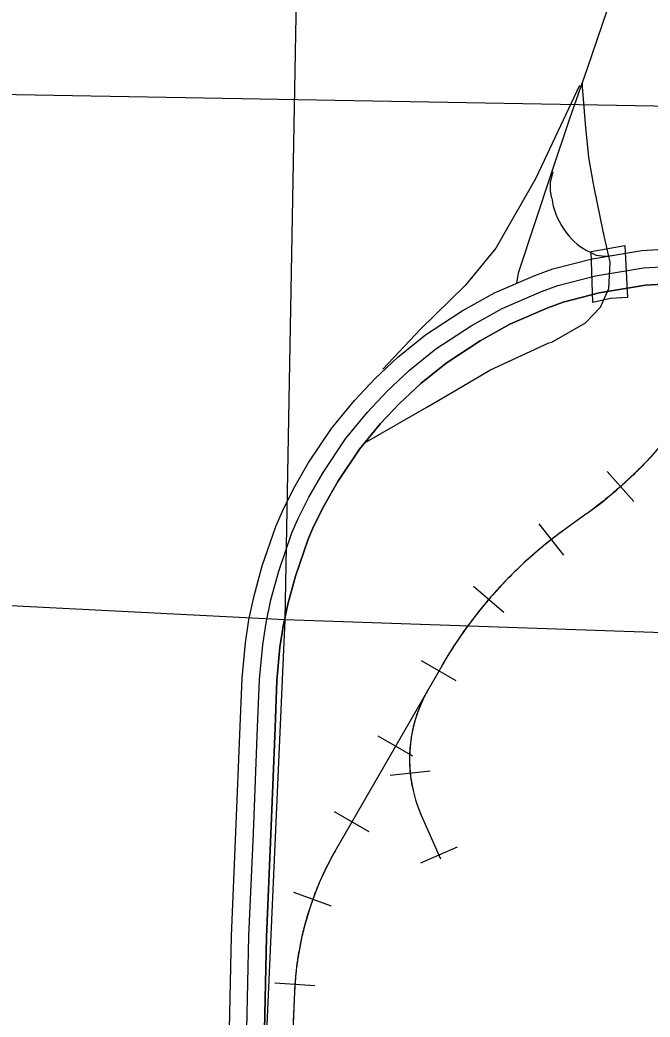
# Model space of a CAD drawing. Extents: x 1219626 to 1426462, y 456797 to 752399.
# Drawn here: x 1317686 to 1321303, y 546194 to 551919 of the extents above; entities that cross this region are included whole.
import ezdxf

# ---------------------------------------------------------------- set-up
doc = ezdxf.new("R2010")
doc.units = 0
for name, color, linetype in [('Masks for Road Features', 7, 'Continuous'), ('Quad Borders', 7, 'Continuous'), ('Railroads', 7, 'Continuous'), ('Section Lines', 7, 'Continuous'), ('State Route Divided Highway Outline and Fill', 7, 'Continuous'), ('State Routes Highway Center Lines', 7, 'Continuous')]:
    doc.layers.add(name, color=color, linetype=linetype)

msp = doc.modelspace()

# ---------------------------------------------------------------- linework, layer by layer
at = {"layer": 'Masks for Road Features'}
msp.add_lwpolyline([(1320965.5, 550589.5), (1321157.7, 550623.5), (1321174.7, 550325), (1321077.1, 550319.3), (1320975.4, 550296.7)], close=True, dxfattribs=at)
at = {"layer": 'Quad Borders'}
msp.add_line((1338658.1, 551109.9), (1299295.5, 551821.8), dxfattribs=at)
at = {"layer": 'Railroads'}
for p, q in [((1321210.1, 549154.1), (1321057.8, 549326.4)), ((1320940.2, 549084.6), (1320808.4, 548989.2)), ((1320808.4, 548845.3), (1320666.7, 549026.5)), ((1320463.8, 548516.3), (1320289.3, 548666.1)), ((1320109, 548212.9), (1319500.8, 547157.9)), ((1320190.6, 548124.3), (1319991.3, 548239.2)), ((1319940.9, 547691.1), (1319741.7, 547806)), ((1320040.8, 547605), (1319812, 547581.5)), ((1319691.2, 547257.9), (1319492, 547372.8)), ((1319990, 547352.5), (1320099.8, 547103.2)), ((1320196, 547170.1), (1319985.5, 547077.4)), ((1319475.2, 546830.5), (1319258.9, 546908.6)), ((1319379.3, 546374.2), (1319149.8, 546389.4)), ((1319262.1, 546338.5), (1319231.5, 545647.3))]:
    msp.add_line(p, q, dxfattribs=at)
for points in [[(1321306.4, 549409), (1321296.7, 549398.6), (1321287, 549388.3), (1321277.3, 549378.1), (1321267.5, 549367.9), (1321257.6, 549357.8), (1321247.6, 549347.8), (1321237.6, 549337.7), (1321227.6, 549327.8), (1321217.5, 549317.9), (1321207.3, 549308.1), (1321197.1, 549298.3)], [(1321197.1, 549298.3), (1321186.8, 549288.6), (1321176.5, 549278.9), (1321166.1, 549269.3), (1321155.7, 549259.8), (1321145.2, 549250.3), (1321134.7, 549240.8), (1321124.1, 549231.5), (1321113.4, 549222.2), (1321102.7, 549212.9), (1321092, 549203.7), (1321081.2, 549194.6), (1321070.3, 549185.6), (1321059.4, 549176.6), (1321048.4, 549167.6), (1321037.4, 549158.7), (1321026.4, 549149.9), (1321015.3, 549141.2), (1321004.1, 549132.5), (1320992.9, 549123.9), (1320981.6, 549115.3), (1320970.3, 549106.8), (1320959, 549098.4), (1320947.6, 549090), (1320940.2, 549084.6), (1320808.4, 548989.2)], [(1320808.4, 548989.2), (1320797, 548980.8), (1320785.6, 548972.4), (1320774.3, 548964), (1320763, 548955.5), (1320751.7, 548946.9), (1320740.5, 548938.2), (1320729.4, 548929.5), (1320718.3, 548920.7), (1320707.3, 548911.9), (1320696.3, 548903), (1320685.3, 548894), (1320674.4, 548885), (1320663.6, 548875.9), (1320652.8, 548866.8), (1320642.1, 548857.6), (1320631.4, 548848.3), (1320620.8, 548839), (1320610.2, 548829.6), (1320599.7, 548820.2), (1320589.2, 548810.7), (1320578.8, 548801.1), (1320568.4, 548791.5), (1320558.1, 548781.8), (1320547.9, 548772), (1320537.7, 548762.2), (1320527.5, 548752.4), (1320517.4, 548742.5), (1320507.4, 548732.5), (1320497.4, 548722.5), (1320487.5, 548712.4), (1320477.7, 548702.3), (1320467.9, 548692.1), (1320458.1, 548681.8), (1320448.4, 548671.5), (1320438.8, 548661.1), (1320429.2, 548650.7), (1320419.7, 548640.3), (1320410.3, 548629.7), (1320400.9, 548619.2), (1320391.5, 548608.5), (1320382.3, 548597.9), (1320373.1, 548587.1), (1320363.9, 548576.3), (1320354.8, 548565.5), (1320345.8, 548554.6), (1320336.8, 548543.7), (1320327.9, 548532.7), (1320319.1, 548521.7), (1320310.3, 548510.6), (1320301.6, 548499.4), (1320293, 548488.2), (1320284.4, 548477), (1320275.8, 548465.7), (1320267.4, 548454.4), (1320259, 548443), (1320250.7, 548431.6), (1320242.4, 548420.1), (1320234.2, 548408.6), (1320226.1, 548397), (1320218, 548385.4), (1320210, 548373.7), (1320202, 548362), (1320194.2, 548350.3), (1320186.4, 548338.5), (1320178.6, 548326.7), (1320170.9, 548314.8), (1320163.3, 548302.9), (1320155.8, 548290.9), (1320148.3, 548278.9), (1320140.9, 548266.8), (1320133.6, 548254.7), (1320126.3, 548242.6), (1320119.1, 548230.4), (1320112, 548218.2), (1320109, 548212.9), (1319500.8, 547157.9), (1319494.9, 547147.5), (1319489, 547137), (1319483.2, 547126.5), (1319477.4, 547116), (1319471.7, 547105.4), (1319466.1, 547094.8), (1319460.6, 547084.1), (1319455.1, 547073.5), (1319449.7, 547062.7), (1319444.4, 547052), (1319439.2, 547041.2), (1319434, 547030.4), (1319428.9, 547019.5), (1319423.9, 547008.6), (1319418.9, 546997.7), (1319414, 546986.7), (1319409.2, 546975.7), (1319404.4, 546964.7), (1319399.8, 546953.7), (1319395.2, 546942.6), (1319390.7, 546931.5), (1319386.2, 546920.3), (1319381.8, 546909.1), (1319377.5, 546897.9)], [(1320029.1, 548074.3), (1320025.1, 548067.4), (1320021.2, 548060.4), (1320017.4, 548053.4), (1320013.6, 548046.3), (1320010, 548039.2), (1320006.4, 548032), (1320002.8, 548024.9), (1319999.4, 548017.7), (1319996, 548010.4), (1319992.7, 548003.1), (1319989.4, 547995.8), (1319986.2, 547988.5), (1319983.1, 547981.1), (1319980.1, 547973.7), (1319977.2, 547966.3), (1319974.3, 547958.8), (1319971.5, 547951.3), (1319968.7, 547943.8), (1319966.1, 547936.2), (1319963.5, 547928.7), (1319961, 547921.1), (1319958.6, 547913.4), (1319956.2, 547905.8), (1319954, 547898.1), (1319951.8, 547890.4), (1319949.7, 547882.7), (1319947.6, 547875), (1319945.7, 547867.2), (1319943.8, 547859.4), (1319942, 547851.7), (1319940.2, 547843.8), (1319938.6, 547836), (1319937, 547828.2), (1319935.5, 547820.3), (1319934.1, 547812.4), (1319932.8, 547804.6), (1319931.5, 547796.7), (1319930.3, 547788.7), (1319929.2, 547780.8), (1319928.2, 547772.9), (1319927.3, 547764.9), (1319926.4, 547757), (1319925.6, 547749), (1319924.9, 547741.1), (1319924.3, 547733.1), (1319923.8, 547725.1), (1319923.3, 547717.1), (1319922.9, 547709.1), (1319922.6, 547701.1), (1319922.4, 547693.1), (1319922.2, 547685.1), (1319922.2, 547677.1), (1319922.2, 547669.1), (1319922.3, 547661.1), (1319922.5, 547653.1), (1319922.7, 547645.1), (1319923.1, 547637.1), (1319923.5, 547629.2), (1319924, 547621.2), (1319924.6, 547613.2), (1319925.2, 547605.2), (1319925.9, 547597.2), (1319926.8, 547589.3), (1319927.7, 547581.3), (1319928.6, 547573.4), (1319929.7, 547565.5), (1319930.8, 547557.6), (1319932, 547549.6), (1319933.3, 547541.7), (1319934.7, 547533.9), (1319936.1, 547526), (1319937.7, 547518.1), (1319939.3, 547510.3), (1319941, 547502.5), (1319942.7, 547494.7), (1319944.6, 547486.9), (1319946.5, 547479.1), (1319948.5, 547471.4), (1319950.6, 547463.7), (1319952.7, 547456), (1319954.9, 547448.3), (1319957.2, 547440.6), (1319959.6, 547433), (1319962.1, 547425.4), (1319964.6, 547417.8), (1319967.2, 547410.2), (1319969.9, 547402.7), (1319972.7, 547395.2), (1319975.5, 547387.7), (1319978.4, 547380.2), (1319981.4, 547372.8), (1319984.4, 547365.4), (1319987.6, 547358.1), (1319990, 547352.5), (1320099.8, 547103.2)], [(1319377.5, 546897.9), (1319373.3, 546886.7), (1319369.2, 546875.4), (1319365.1, 546864.2), (1319361.1, 546852.8), (1319357.2, 546841.5), (1319353.3, 546830.1), (1319349.6, 546818.7), (1319345.9, 546807.3), (1319342.3, 546795.9), (1319338.7, 546784.4), (1319335.3, 546772.9), (1319331.9, 546761.4), (1319328.6, 546749.9), (1319325.3, 546738.3), (1319322.2, 546726.7), (1319319.1, 546715.1), (1319316.1, 546703.5), (1319313.2, 546691.9), (1319310.3, 546680.2), (1319307.5, 546668.6), (1319304.9, 546656.9), (1319302.2, 546645.2), (1319299.7, 546633.4), (1319297.2, 546621.7), (1319294.9, 546609.9), (1319292.6, 546598.1), (1319290.3, 546586.3), (1319288.2, 546574.5), (1319286.1, 546562.7), (1319284.2, 546550.9), (1319282.2, 546539), (1319280.4, 546527.2), (1319278.7, 546515.3), (1319277, 546503.4), (1319275.4, 546491.5), (1319273.9, 546479.6), (1319272.5, 546467.7), (1319271.1, 546455.8), (1319269.8, 546443.8), (1319268.7, 546431.9), (1319267.5, 546420), (1319266.5, 546408), (1319265.6, 546396), (1319264.7, 546384.1), (1319263.9, 546372.1), (1319263.2, 546360.1), (1319262.5, 546348.1), (1319262.1, 546338.5), (1319231.5, 545647.3)]]:
    msp.add_lwpolyline(points, dxfattribs=at)
for centre, radius, start, end in [((1319473.7, 551109.3), 2500, 305.9166, 345.9924), ((1322274.9, 546964.5), 2500, 125.9166, 150.0413), ((1320722.2, 547674.8), 800, 150.0413, 203.7624), ((1321060.3, 546259), 1800, 150.0413, 177.4698)]:
    msp.add_arc(centre, radius, start, end, dxfattribs=at)
at = {"layer": 'Section Lines'}
for p, q in [((1319304.1, 553880.8), (1319206.4, 548475.7)), ((1319206.4, 548475.7), (1313897.1, 548743.4)), ((1319206.4, 548475.7), (1318970.4, 543134.9)), ((1324502.8, 548293.6), (1319206.4, 548475.7))]:
    msp.add_line(p, q, dxfattribs=at)
at = {"layer": 'State Route Divided Highway Outline and Fill'}
for points in [[(1318889.4, 546125.6), (1318901, 546661.3), (1318926.3, 547253.1), (1318950.6, 547862.2), (1318961.3, 548139.4), (1318980.3, 548343), (1319000.6, 548475), (1319029.9, 548612.3), (1319076.1, 548784.1), (1319154.2, 549010.4), (1319192.7, 549098.9), (1319256.3, 549226), (1319340.9, 549374.2), (1319474.6, 549573.2), (1319606, 549733.8), (1319724, 549858.9), (1319856.1, 549983), (1320015.2, 550110.7), (1320224.9, 550248.1), (1320410, 550352.3), (1320642.5, 550452.5), (1320744.9, 550490.1), (1320970.2, 550547.7), (1321255.3, 550595.9), (1321470.6, 550608.1)], [(1318889.4, 546125.6), (1318901, 546661.3), (1318926.3, 547253.1), (1318950.6, 547862.2), (1318961.3, 548139.4), (1318980.3, 548343), (1319000.6, 548475), (1319029.9, 548612.3), (1319076.1, 548784.1), (1319154.2, 549010.4), (1319192.7, 549098.9), (1319256.3, 549226), (1319340.9, 549374.2), (1319474.6, 549573.2), (1319606, 549733.8), (1319724, 549858.9), (1319856.1, 549983), (1320015.2, 550110.7), (1320224.9, 550248.1), (1320410, 550352.3), (1320642.5, 550452.5), (1320744.9, 550490.1), (1320970.2, 550547.7), (1321255.3, 550595.9), (1321470.6, 550608.1)], [(1319089.3, 546119.4), (1319100.9, 546654.9), (1319126.1, 547244.8), (1319150.4, 547854.3), (1319161, 548126.3), (1319178.9, 548318.5), (1319197.4, 548438.9), (1319224.4, 548565.4), (1319267.4, 548725.4), (1319340.7, 548937.7), (1319374, 549014.2), (1319432.7, 549131.6), (1319511, 549268.6), (1319635.4, 549453.9), (1319756.3, 549601.7), (1319865.3, 549717.3), (1319987.4, 549831.9), (1320132.9, 549948.7), (1320328.9, 550077.1), (1320498.9, 550172.8), (1320716.6, 550266.6), (1320804.3, 550298.9), (1321011.7, 550351.9), (1321277.7, 550396.8), (1321473.8, 550407.9)], [(1321473.8, 550407.9), (1321277.7, 550396.8), (1321011.7, 550351.9), (1320804.3, 550298.9), (1320716.6, 550266.6), (1320498.9, 550172.8), (1320328.9, 550077.1), (1320132.9, 549948.7), (1319987.4, 549831.9), (1319865.3, 549717.3), (1319756.3, 549601.7), (1319635.4, 549453.9), (1319511, 549268.6), (1319432.7, 549131.6), (1319374, 549014.2), (1319340.7, 548937.7), (1319267.4, 548725.4), (1319224.4, 548565.4), (1319197.4, 548438.9), (1319178.9, 548318.5), (1319161, 548126.3), (1319150.4, 547854.3), (1319126.1, 547244.8), (1319100.9, 546654.9), (1319089.3, 546119.4)]]:
    msp.add_lwpolyline(points, dxfattribs=at)
at = {"layer": 'State Routes Highway Center Lines'}
for p, q in [((1320898.1, 551542.4), (1320648.2, 551010.1)), ((1320915.4, 551532.6), (1320915.4, 551559.7)), ((1320917.9, 551512.7), (1320915.4, 551532.4)), ((1320932.7, 551322.1), (1320917.9, 551512.7)), ((1320952.5, 551129), (1320932.7, 551322)), ((1320977.2, 550990.3), (1320952.5, 551128.9)), ((1320648.2, 551010.1), (1320638.3, 550992.8)), ((1320732.6, 550988), (1320746.7, 551047.3)), ((1320638.3, 550992.8), (1320418.1, 550609.1)), ((1320731.1, 550935.6), (1320732.5, 550987.8)), ((1320982.2, 550958.1), (1320977.3, 550990.3)), ((1321036.6, 550695.7), (1320982.2, 550958.1)), ((1320738.6, 550894.9), (1320731.1, 550935.4)), ((1321073.7, 550527.4), (1321036.6, 550695.7)), ((1320418, 550608.9), (1320242.5, 550393.7)), ((1320937.1, 550596.5), (1320993.9, 550569.2)), ((1320994.2, 550569.1), (1321044.9, 550562)), ((1321045.1, 550562), (1321080.3, 550566.3)), ((1321066.3, 550376.5), (1321073.7, 550527.2)), ((1320242.4, 550393.6), (1319985.1, 550143.6)), ((1321019.4, 550270), (1321066.2, 550376.1)), ((1320932.8, 550180.8), (1321019.2, 550269.7)), ((1320739.8, 550069.3), (1320932.6, 550180.6)), ((1319985.1, 550143.5), (1319769.9, 549913.3)), ((1320383.5, 549908.4), (1320722.3, 550064.3)), ((1320722.5, 550064.3), (1320739.6, 550069.2)), ((1320183, 549789.5), (1320383.4, 549908.3)), ((1320022.2, 549695.4), (1320183, 549789.5)), ((1319675.8, 549497.3), (1320022.2, 549695.4))]:
    msp.add_line(p, q, dxfattribs=at)
for points in [[(1322157.2, 555237.5), (1321953.5, 554635.9), (1321748.7, 554024.7), (1321545, 553427), (1321419.8, 553049.6), (1321143.3, 552230.7), (1320939.5, 551635), (1320843.5, 551357.5), (1320734.8, 551037.3), (1320545.6, 550464.8), (1320535.8, 550407.3)], [(1318989.4, 546122.5), (1319001, 546658.1), (1319026.2, 547249), (1319050.5, 547858.3), (1319061.2, 548132.9), (1319079.6, 548330.8), (1319099, 548456.9), (1319127.1, 548588.9), (1319171.8, 548754.8), (1319247.4, 548974.1), (1319283.3, 549056.5), (1319344.5, 549178.8), (1319426, 549321.4), (1319555, 549513.5), (1319681.1, 549667.8), (1319794.7, 549788.1), (1319921.8, 549907.4), (1320074.1, 550029.7), (1320276.9, 550162.6), (1320454.4, 550262.5), (1320679.5, 550359.6), (1320774.6, 550394.5), (1320991, 550449.8), (1321266.5, 550496.4), (1321472.2, 550508)]]:
    msp.add_lwpolyline(points, dxfattribs=at)
for centre, start, end in [((1320916.4, 551532.6), 180, 187.1202), ((1320916.9, 551512.6), 4.4526, 7.1202), ((1320933.7, 551322.1), 184.4526, 185.8521), ((1320953.5, 551129.1), 185.8521, 190.118), ((1320647.3, 551010.6), 330.2718, 334.8523), ((1320637.4, 550993.3), 330.1526, 330.2718), ((1320733.5, 550987.7), 166.6163, 178.4529), ((1320976.3, 550990.1), 8.7403, 10.118), ((1320983.2, 550958.3), 188.7403, 191.7174), ((1320732.1, 550935.6), 178.4529, 190.4386), ((1321037.6, 550695.9), 191.7174, 192.4314), ((1320417.3, 550609.6), 320.8014, 330.1526), ((1320994.4, 550570.1), 244.2874, 262.0875), ((1321045, 550563), 262.0875, 276.8474), ((1321072.7, 550527.2), 357.1863, 12.4314), ((1320241.7, 550394.3), 314.181, 320.8014), ((1321065.3, 550376.5), 336.1756, 357.1863), ((1321018.5, 550270.4), 315.8263, 336.1756), ((1320932.1, 550181.5), 299.9985, 315.8263), ((1319985.8, 550142.8), 134.181, 136.9285), ((1320722.8, 550063.4), 105.9557, 114.7103), ((1320739.3, 550070.2), 285.9557, 299.9985), ((1320383.9, 549907.5), 114.7103, 120.6677), ((1320182.5, 549790.4), 300.3281, 300.6677), ((1320021.7, 549696.3), 299.7616, 300.3281)]:
    msp.add_arc(centre, 1, start, end, dxfattribs=at)
msp.add_ellipse((1320941.7, 550833.3), major_axis=(138.6, -245.1), ratio=0.62064, start_param=4.135761, end_param=5.532029, dxfattribs=at)

doc.saveas('drawing.dxf')
